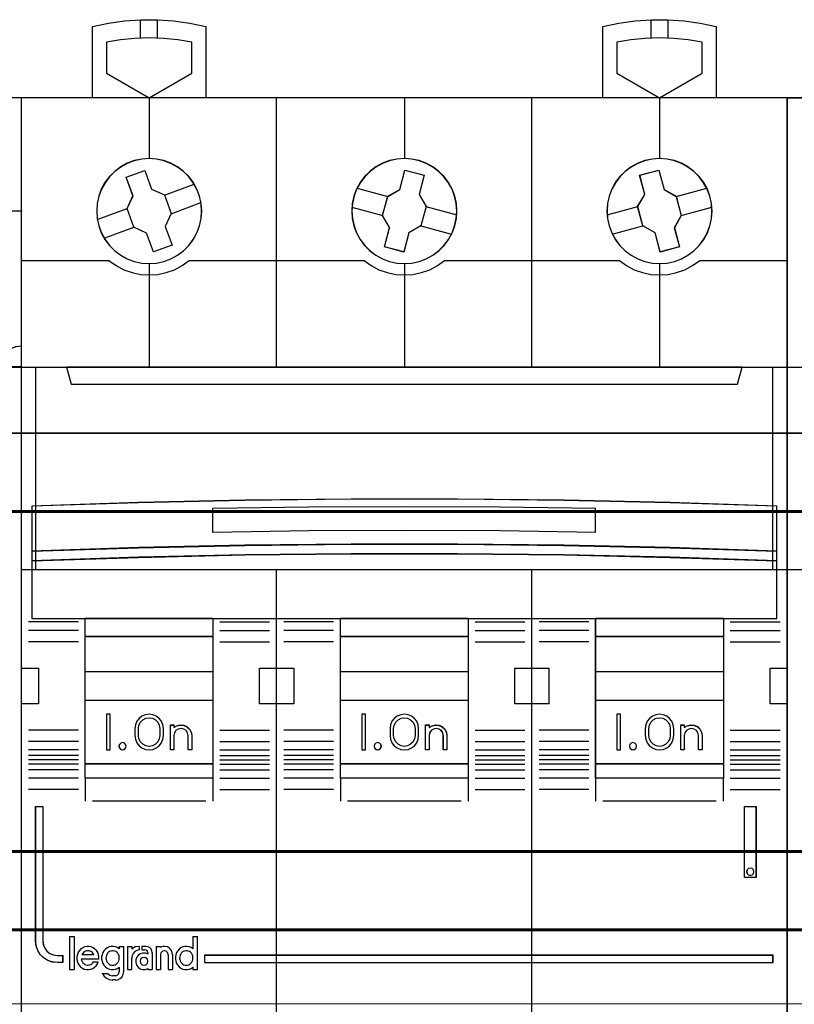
# Model space of a CAD drawing. Header units: millimetres. Extents: x -1290 to 1795, y -4192 to -1311.
# Tile 438 of 656: x 1420 to 1431, y -3629 to -3616. Entities that reach past the tile are written whole.
import ezdxf

# ---------------------------------------------------------------- set-up
doc = ezdxf.new("R2010")
doc.units = ezdxf.units.MM
doc.layers.add('30', color=7, linetype='Continuous')
doc.layers.add('45', color=7, linetype='Continuous')
doc.layers.add('Aparatura', color=7, linetype='Continuous', lineweight=13)

# ---------------------------------------------------------------- blocks, each defined once
blk = doc.blocks.new('*U187')
at = {"layer": '30', "color": 7}
for points in [[(117.203183, -107.160425), (764.797637, -107.160425), (117.203183, -107.160425)], [(764.797637, -107.160425), (117.203183, -107.160425), (117.203183, -109.696477), (117.203183, -111.193163), (117.203183, -112.731424), (764.797637, -112.731424), (764.797637, -111.193163), (764.797637, -109.696477), (764.797637, -107.160425)], [(117.203183, -112.643451), (764.797637, -112.643451), (117.203183, -112.643451)], [(764.797637, -112.643451), (117.203183, -112.643451), (117.203183, -114.16314), (117.203183, -135.233417), (117.203183, -136.712033), (764.797637, -136.712033), (764.797637, -135.233417), (764.797637, -114.16314), (764.797637, -112.643451)], [(117.203183, -136.624061), (764.797637, -136.624061), (117.203183, -136.624061)], [(764.797637, -136.624061), (117.203183, -136.624061), (117.203183, -138.120672), (117.203183, -139.700428), (117.203183, -142.236353), (764.797637, -142.236353), (764.797637, -139.700428), (764.797637, -138.120672), (764.797637, -136.624061)], [(764.754661, -136.667149), (117.246158, -136.667149), (117.246158, -138.14078), (117.246158, -139.696279), (117.246158, -142.193264), (764.754661, -142.193264), (764.754661, -139.696279), (764.754661, -138.14078), (764.754661, -136.667149)], [(117.203183, -142.14838), (764.797637, -142.14838), (117.203183, -142.14838)]]:
    blk.add_lwpolyline(points, close=True, dxfattribs=at)
at = {"layer": '30', "color": 59}
blk.add_lwpolyline([(764.754661, -107.203514), (117.246158, -107.203514), (117.246158, -109.700336), (117.246158, -111.17387), (117.246158, -112.688335), (764.754661, -112.688335), (764.754661, -111.17387), (764.754661, -109.700336), (764.754661, -107.203514)], close=True, dxfattribs=at)
blk = doc.blocks.new('*U253')
at = {"layer": '45', "color": 7}
for points in [[(140.669604, -83.67713), (140.669604, -78.667727), (140.669604, -78.667727), (141.798598, -78.421939), (142.939291, -78.25808), (144.091683, -78.17615), (145.249925, -78.17615), (146.396467, -78.25808), (147.54301, -78.421939), (148.672003, -78.667727), (148.672003, -78.667727), (148.672003, -83.67713), (140.669604, -83.67713)], [(176.645482, -83.67713), (176.645482, -78.667727), (176.645482, -78.667727), (177.774476, -78.421939), (178.921018, -78.25808), (180.067561, -78.17615), (181.225803, -78.17615), (182.378195, -78.25808), (183.518888, -78.421939), (184.647881, -78.667727), (184.647881, -78.667727), (184.647881, -83.67713), (176.645482, -83.67713)], [(147.679985, -79.7715), (146.684947, -79.607546), (145.678203, -79.496291), (144.671459, -79.467014), (143.670567, -79.496291), (142.663823, -79.607546), (141.668785, -79.7715), (141.668785, -79.7715), (141.668785, -81.943897), (141.668785, -81.943897), (144.671459, -83.67713), (144.671459, -83.67713), (147.679985, -81.943897), (147.679985, -81.943897), (147.679985, -79.7715), (147.679985, -79.7715)], [(183.648701, -79.7715), (182.659811, -79.607546), (181.659218, -79.496291), (180.646922, -79.467014), (179.640477, -79.496291), (178.634033, -79.607546), (177.639291, -79.7715), (177.639291, -79.7715), (177.639291, -81.943897), (177.639291, -81.943897), (180.646922, -83.67713), (180.646922, -83.67713), (183.648701, -81.943897), (183.648701, -81.943897), (183.648701, -79.7715), (183.648701, -79.7715)], [(153.65999, -83.666358), (171.657495, -83.666358), (171.657495, -83.666358), (189.649157, -83.666358), (189.649157, -83.666358), (189.649157, -166.644258), (189.649157, -166.644258), (171.657495, -166.644258), (171.657495, -166.644258), (153.65999, -166.644258), (153.65999, -166.644258), (135.668329, -166.644258), (135.668329, -166.644258), (135.668329, -83.666358), (135.668329, -83.666358), (153.65999, -83.666358), (153.65999, -83.666358)], [(153.661782, -83.671744), (171.655704, -83.671744), (189.643785, -83.671744), (189.643785, -166.640667), (171.655704, -166.640667), (153.661782, -166.640667), (135.673701, -166.640667), (135.673701, -83.671744), (153.661782, -83.671744)], [(148.374756, -91.672993), (148.339654, -91.140694), (148.228496, -90.625943), (148.035434, -90.13459), (147.789717, -89.666635), (147.473796, -89.245475), (147.099371, -88.871111), (146.672293, -88.56109), (146.210112, -88.303715), (145.712829, -88.116533), (145.197995, -88.005394), (144.67146, -87.964447), (144.150775, -88.005394), (143.62424, -88.116533), (143.132808, -88.303715), (142.670627, -88.56109), (142.249399, -88.871111), (141.874974, -89.245475), (141.559053, -89.666635), (141.301636, -90.13459), (141.120274, -90.625943), (141.009117, -91.140694), (140.974014, -91.672993), (141.009117, -92.199443), (141.120274, -92.714193), (141.301636, -93.211396), (141.559053, -93.673502), (141.874974, -94.100511), (142.249399, -94.474875), (142.670627, -94.790745), (143.132808, -95.042271), (143.62424, -95.229453), (144.150775, -95.340592), (144.67146, -95.375689), (145.197995, -95.340592), (145.712829, -95.229453), (146.210112, -95.042271), (146.672293, -94.790745), (147.099371, -94.474875), (147.473796, -94.100511), (147.789717, -93.673502), (148.035434, -93.211396), (148.228496, -92.714193), (148.339654, -92.199443), (148.374756, -91.672993)], [(148.369384, -91.673887), (148.334324, -91.142233), (148.223301, -90.628105), (148.030472, -90.137348), (147.785053, -89.669959), (147.469514, -89.249309), (147.095542, -88.875399), (146.668981, -88.565754), (146.207359, -88.30869), (145.710678, -88.121735), (145.196466, -88.01073), (144.670568, -87.969833), (144.150514, -88.01073), (143.624616, -88.121735), (143.133777, -88.30869), (142.672156, -88.565754), (142.251437, -88.875399), (141.877466, -89.249309), (141.561927, -89.669959), (141.304821, -90.137348), (141.123678, -90.628105), (141.012655, -91.142233), (140.977596, -91.673887), (141.012655, -92.199699), (141.123678, -92.713826), (141.304821, -93.210427), (141.561927, -93.671973), (141.877466, -94.098465), (142.251437, -94.472376), (142.672156, -94.787863), (143.133777, -95.039084), (143.624616, -95.22604), (144.150514, -95.337044), (144.670568, -95.372098), (145.196466, -95.337044), (145.710678, -95.22604), (146.207359, -95.039084), (146.668981, -94.787863), (147.095542, -94.472376), (147.469514, -94.098465), (147.785053, -93.671973), (148.030472, -93.210427), (148.223301, -92.713826), (148.334324, -92.199699), (148.369384, -91.673887)], [(166.3618, -91.672993), (166.3267, -91.140694), (166.2097, -90.625943), (166.028349, -90.13459), (165.776799, -89.666635), (165.455048, -89.245475), (165.080647, -88.871111), (164.659447, -88.56109), (164.191446, -88.303715), (163.700045, -88.116533), (163.185244, -88.005394), (162.664593, -87.964447), (162.132242, -88.005394), (161.617441, -88.116533), (161.12604, -88.303715), (160.658039, -88.56109), (160.236838, -88.871111), (159.862438, -89.245475), (159.540687, -89.666635), (159.289137, -90.13459), (159.107786, -90.625943), (158.990786, -91.140694), (158.955686, -91.672993), (158.990786, -92.199443), (159.107786, -92.714193), (159.289137, -93.211396), (159.540687, -93.673502), (159.862438, -94.100511), (160.236838, -94.474875), (160.658039, -94.790745), (161.12604, -95.042271), (161.617441, -95.229453), (162.132242, -95.340592), (162.664593, -95.375689), (163.185244, -95.340592), (163.700045, -95.229453), (164.191446, -95.042271), (164.659447, -94.790745), (165.080647, -94.474875), (165.455048, -94.100511), (165.776799, -93.673502), (166.028349, -93.211396), (166.2097, -92.714193), (166.3267, -92.199443), (166.3618, -91.672993)], [(166.358219, -91.673887), (166.323152, -91.142233), (166.206265, -90.628105), (166.02509, -90.137348), (165.773783, -89.669959), (165.452344, -89.249309), (165.078305, -88.875399), (164.657512, -88.565754), (164.189963, -88.30869), (163.699038, -88.121735), (163.184735, -88.01073), (162.664587, -87.969833), (162.132751, -88.01073), (161.618448, -88.121735), (161.127522, -88.30869), (160.659974, -88.565754), (160.239181, -88.875399), (159.865142, -89.249309), (159.543703, -89.669959), (159.292395, -90.137348), (159.111221, -90.628105), (158.994333, -91.142233), (158.959267, -91.673887), (158.994333, -92.199699), (159.111221, -92.713826), (159.292395, -93.210427), (159.543703, -93.671973), (159.865142, -94.098465), (160.239181, -94.472376), (160.659974, -94.787863), (161.127522, -95.039084), (161.618448, -95.22604), (162.132751, -95.337044), (162.664587, -95.372098), (163.184735, -95.337044), (163.699038, -95.22604), (164.189963, -95.039084), (164.657512, -94.787863), (165.078305, -94.472376), (165.452344, -94.098465), (165.773783, -93.671973), (166.02509, -93.210427), (166.206265, -92.713826), (166.323152, -92.199699), (166.358219, -91.673887)], [(184.345262, -91.672993), (184.310151, -91.140694), (184.198967, -90.625943), (184.017561, -90.13459), (183.760082, -89.666635), (183.444084, -89.245475), (183.069569, -88.871111), (182.648239, -88.56109), (182.185946, -88.303715), (181.694395, -88.116533), (181.179436, -88.005394), (180.646922, -87.964447), (180.120259, -88.005394), (179.605301, -88.116533), (179.107897, -88.303715), (178.645605, -88.56109), (178.218423, -88.871111), (177.843908, -89.245475), (177.52791, -89.666635), (177.282134, -90.13459), (177.089025, -90.625943), (176.983692, -91.140694), (176.94273, -91.672993), (176.983692, -92.199443), (177.089025, -92.714193), (177.282134, -93.211396), (177.52791, -93.673502), (177.843908, -94.100511), (178.218423, -94.474875), (178.645605, -94.790745), (179.107897, -95.042271), (179.605301, -95.229453), (180.120259, -95.340592), (180.646922, -95.375689), (181.179436, -95.340592), (181.694395, -95.229453), (182.185946, -95.042271), (182.648239, -94.790745), (183.069569, -94.474875), (183.444084, -94.100511), (183.760082, -93.673502), (184.017561, -93.211396), (184.198967, -92.714193), (184.310151, -92.199443), (184.345262, -91.672993)], [(184.33989, -91.673887), (184.30483, -91.142233), (184.193807, -90.628105), (184.012665, -90.137348), (183.755559, -89.669959), (183.44002, -89.249309), (183.066048, -88.875399), (182.64533, -88.565754), (182.183708, -88.30869), (181.69287, -88.121735), (181.178659, -88.01073), (180.646918, -87.969833), (180.12102, -88.01073), (179.606808, -88.121735), (179.110127, -88.30869), (178.648505, -88.565754), (178.221943, -88.875399), (177.847972, -89.249309), (177.532433, -89.669959), (177.287014, -90.137348), (177.094184, -90.628105), (176.989005, -91.142233), (176.948102, -91.673887), (176.989005, -92.199699), (177.094184, -92.713826), (177.287014, -93.210427), (177.532433, -93.671973), (177.847972, -94.098465), (178.221943, -94.472376), (178.648505, -94.787863), (179.110127, -95.039084), (179.606808, -95.22604), (180.12102, -95.337044), (180.646918, -95.372098), (181.178659, -95.337044), (181.69287, -95.22604), (182.183708, -95.039084), (182.64533, -94.787863), (183.066048, -94.472376), (183.44002, -94.098465), (183.755559, -93.671973), (184.012665, -93.210427), (184.193807, -92.713826), (184.30483, -92.199699), (184.33989, -91.673887)], [(143.052955, -89.27501), (144.365992, -88.801085), (144.365992, -88.801085), (144.846657, -90.117544), (144.846657, -90.117544), (145.755232, -90.53296), (145.755232, -90.53296), (146.230035, -91.849419), (146.230035, -91.849419), (145.807988, -92.750463), (145.807988, -92.750463), (146.288653, -94.066922), (146.288653, -94.066922), (144.969754, -94.540847), (144.969754, -94.540847), (144.494951, -93.230239), (144.494951, -93.230239), (143.592238, -92.808972), (143.592238, -92.808972), (143.117434, -91.492513), (143.117434, -91.492513), (143.53362, -90.59732), (143.53362, -90.59732), (143.052955, -89.27501), (143.052955, -89.27501)], [(161.485938, -90.632282), (162.342086, -90.140735), (162.342086, -90.140735), (162.705655, -88.783131), (162.705655, -88.783131), (164.066109, -89.145939), (164.066109, -89.145939), (163.702539, -90.503543), (163.702539, -90.503543), (164.195118, -91.357898), (164.195118, -91.357898), (163.831548, -92.70965), (163.831548, -92.70965), (162.9754, -93.2129), (162.9754, -93.2129), (162.611831, -94.558801), (162.611831, -94.558801), (161.251377, -94.195993), (161.251377, -94.195993), (161.614946, -92.84424), (161.614946, -92.84424), (161.122368, -91.984034), (161.122368, -91.984034), (161.485938, -90.632282), (161.485938, -90.632282)], [(179.244754, -89.145939), (180.599127, -88.783131), (180.599127, -88.783131), (180.962639, -90.140735), (180.962639, -90.140735), (181.81865, -90.632282), (181.81865, -90.632282), (182.182161, -91.984034), (182.182161, -91.984034), (181.689662, -92.850092), (181.689662, -92.850092), (182.04731, -94.195993), (182.04731, -94.195993), (180.6988, -94.558801), (180.6988, -94.558801), (180.335289, -93.207048), (180.335289, -93.207048), (179.467551, -92.70965), (179.467551, -92.70965), (179.10404, -91.357898), (179.10404, -91.357898), (179.608266, -90.503543), (179.608266, -90.503543), (179.244754, -89.145939), (179.244754, -89.145939)], [(135.668329, -102.666642), (189.649157, -102.666642), (189.649157, -116.963085), (135.668329, -116.963085), (135.668329, -102.666642)], [(135.673701, -102.670233), (189.643785, -102.670233), (189.643785, -116.959494), (135.673701, -116.959494), (135.673701, -102.670233)], [(138.852098, -102.666642), (139.16765, -103.874918), (139.16765, -103.874918), (186.149836, -103.874918), (186.149836, -103.874918), (186.465388, -102.666642), (138.852098, -102.666642)], [(138.85747, -102.670233), (139.172951, -103.869532), (186.144535, -103.869532), (186.460016, -102.670233), (138.85747, -102.670233)], [(188.907829, -112.474877), (181.405007, -112.228818), (173.908028, -112.064779), (166.405206, -111.982759), (158.91407, -111.982759), (151.411248, -112.064779), (143.920113, -112.228818), (136.411447, -112.474877), (136.411447, -115.656064), (143.920113, -115.410005), (151.411248, -115.245966), (158.91407, -115.158088), (166.405206, -115.158088), (173.908028, -115.245966), (181.405007, -115.410005), (188.907829, -115.656064), (188.907829, -112.474877)], [(188.907829, -115.64907), (181.405007, -115.401471), (173.908028, -115.236405), (166.405206, -115.147977), (158.91407, -115.147977), (151.411248, -115.236405), (143.920113, -115.401471), (136.411447, -115.64907), (136.411447, -116.332914), (143.920113, -116.09121), (151.411248, -115.920249), (158.91407, -115.837717), (166.405206, -115.837717), (173.908028, -115.920249), (181.405007, -116.09121), (188.907829, -116.332914), (188.907829, -115.64907)], [(188.902457, -115.648864), (181.400915, -115.403141), (173.905215, -115.239326), (166.403672, -115.151568), (158.913814, -115.151568), (151.412271, -115.239326), (143.922413, -115.403141), (136.415028, -115.648864), (136.415028, -116.327528), (143.922413, -116.087656), (151.412271, -115.91799), (158.913814, -115.836082), (166.403672, -115.836082), (173.905215, -115.91799), (181.400915, -116.087656), (188.902457, -116.327528), (188.902457, -115.648864)], [(188.902457, -115.648864), (181.400915, -115.403141), (173.905215, -115.239326), (166.403672, -115.151568), (158.913814, -115.151568), (151.412271, -115.239326), (143.922413, -115.403141), (136.415028, -115.648864), (136.415028, -116.327528), (143.922413, -116.087656), (151.412271, -115.91799), (158.913814, -115.836082), (166.403672, -115.836082), (173.905215, -115.91799), (181.400915, -116.087656), (188.902457, -116.327528), (188.902457, -115.648864)], [(188.907829, -116.322087), (181.405007, -116.082006), (173.908028, -115.912192), (166.405206, -115.830214), (158.91407, -115.830214), (151.411248, -115.912192), (143.920113, -116.082006), (136.411447, -116.322087), (136.411447, -120.397607), (188.907829, -120.397607), (188.907829, -116.322087)], [(140.166433, -120.386835), (149.169803, -120.386835), (149.169803, -131.665279), (140.166433, -131.665279), (140.166433, -120.386835)], [(140.171805, -120.392221), (149.164431, -120.392221), (149.164431, -131.659893), (140.171805, -131.659893), (140.171805, -120.392221)], [(140.171805, -120.392221), (149.164431, -120.392221), (149.164431, -131.659893), (140.171805, -131.659893), (140.171805, -120.392221)], [(158.155267, -120.386835), (167.162219, -120.386835), (167.162219, -131.665279), (158.155267, -131.665279), (158.155267, -120.386835)], [(158.160639, -120.392221), (167.158637, -120.392221), (167.158637, -131.659893), (158.160639, -131.659893), (158.160639, -120.392221)], [(158.160639, -120.392221), (167.158637, -120.392221), (167.158637, -131.659893), (158.160639, -131.659893), (158.160639, -120.392221)], [(176.142311, -120.386835), (185.151053, -120.386835), (185.151053, -131.665279), (176.142311, -131.665279), (176.142311, -120.386835)], [(176.147683, -120.392221), (185.145681, -120.392221), (185.145681, -131.659893), (176.147683, -131.659893), (176.147683, -120.392221)], [(176.147683, -120.392221), (185.145681, -120.392221), (185.145681, -131.659893), (176.147683, -131.659893), (176.147683, -120.392221)], [(140.166433, -121.654358), (149.169803, -121.654358), (149.169803, -124.166065), (140.166433, -124.166065), (140.166433, -121.654358)], [(140.171805, -121.659744), (149.164431, -121.659744), (149.164431, -124.160679), (140.171805, -124.160679), (140.171805, -121.659744)], [(140.171805, -121.659744), (149.164431, -121.659744), (149.164431, -124.160679), (140.171805, -124.160679), (140.171805, -121.659744)], [(158.155267, -121.654358), (167.162219, -121.654358), (167.162219, -124.166065), (158.155267, -124.166065), (158.155267, -121.654358)], [(158.160639, -121.659744), (167.158637, -121.659744), (167.158637, -124.160679), (158.160639, -124.160679), (158.160639, -121.659744)], [(158.160639, -121.659744), (167.158637, -121.659744), (167.158637, -124.160679), (158.160639, -124.160679), (158.160639, -121.659744)], [(176.142311, -121.654358), (185.151053, -121.654358), (185.151053, -124.166065), (176.142311, -124.166065), (176.142311, -121.654358)], [(176.147683, -121.659744), (185.145681, -121.659744), (185.145681, -124.160679), (176.147683, -124.160679), (176.147683, -121.659744)], [(176.147683, -121.659744), (185.145681, -121.659744), (185.145681, -124.160679), (176.147683, -124.160679), (176.147683, -121.659744)], [(140.166433, -126.157118), (149.169803, -126.157118), (149.169803, -130.659878), (140.166433, -130.659878), (140.166433, -126.157118)], [(158.155267, -126.157118), (167.162219, -126.157118), (167.162219, -130.659878), (158.155267, -130.659878), (158.155267, -126.157118)], [(158.160639, -126.162504), (167.158637, -126.162504), (167.158637, -130.654492), (158.160639, -130.654492), (158.160639, -126.162504)], [(176.142311, -126.157118), (185.151053, -126.157118), (185.151053, -130.659878), (176.142311, -130.659878), (176.142311, -126.157118)], [(176.147683, -126.162504), (185.145681, -126.162504), (185.145681, -130.654492), (176.147683, -130.654492), (176.147683, -126.162504)], [(141.921266, -127.155338), (141.674157, -127.155338), (141.674157, -129.656273), (141.921266, -129.656273), (141.921266, -127.155338)], [(159.913682, -127.155338), (159.661201, -127.155338), (159.661201, -129.656273), (159.913682, -129.656273), (159.913682, -127.155338)], [(177.902516, -127.155338), (177.642872, -127.155338), (177.642872, -129.656273), (177.902516, -129.656273), (177.902516, -127.155338)], [(136.678253, -133.656332), (137.181116, -133.656332), (137.181116, -143.148148), (137.216199, -143.410998), (137.309755, -143.650484), (137.46763, -143.860764), (137.678131, -144.018475), (137.917867, -144.117774), (138.180993, -144.15282), (138.572757, -144.15282), (138.572757, -144.649315), (138.180993, -144.649315), (137.841853, -144.614269), (137.526102, -144.503287), (137.239588, -144.328054), (136.999851, -144.088568), (136.824434, -143.802353), (136.713337, -143.486933), (136.678253, -143.148148), (136.678253, -133.656332)], [(186.640871, -133.650946), (187.446662, -133.650946), (187.446662, -133.650946), (187.446662, -138.661793), (187.446662, -138.661793), (186.640871, -138.661793), (186.640871, -138.661793), (186.640871, -133.650946), (186.640871, -133.650946)], [(186.646243, -133.656332), (187.44129, -133.656332), (187.44129, -138.656407), (186.646243, -138.656407), (186.646243, -133.656332)], [(142.100601, -144.846805), (142.189289, -144.8409), (142.277977, -144.811375), (142.354839, -144.77004), (142.425789, -144.705086), (142.484915, -144.634226), (142.526302, -144.545651), (142.555865, -144.451172), (142.56769, -144.362597), (142.56769, -144.262213), (142.549952, -144.167734), (142.502652, -144.085064), (142.455352, -144.002395), (142.390314, -143.931535), (142.313452, -143.884295), (142.230677, -143.848865), (142.141989, -143.825246), (142.053301, -143.825246), (141.970526, -143.848865), (141.881838, -143.884295), (141.804976, -143.931535), (141.739938, -144.002395), (141.692638, -144.085064), (141.657163, -144.167734), (141.633513, -144.262213), (141.6276, -144.362597), (141.639425, -144.451172), (141.668988, -144.545651), (141.710375, -144.634226), (141.775413, -144.705086), (141.846363, -144.77004), (141.929138, -144.811375), (142.011914, -144.8409), (142.100601, -144.846805)], [(144.583958, -144.566439), (144.548145, -144.429239), (144.446675, -144.32783), (144.309392, -144.292039), (144.172109, -144.32783), (144.06467, -144.429239), (144.028857, -144.566439), (144.06467, -144.709605), (144.172109, -144.811013), (144.309392, -144.846805), (144.446675, -144.811013), (144.548145, -144.709605), (144.583958, -144.566439)], [(147.294366, -144.846805), (147.382884, -144.8409), (147.471403, -144.811375), (147.548119, -144.77004), (147.618934, -144.705086), (147.677947, -144.634226), (147.719256, -144.545651), (147.748762, -144.451172), (147.760564, -144.362597), (147.760564, -144.262213), (147.742861, -144.167734), (147.695651, -144.085064), (147.648441, -144.002395), (147.583527, -143.931535), (147.512712, -143.884295), (147.430094, -143.848865), (147.341576, -143.825246), (147.247156, -143.825246), (147.164538, -143.848865), (147.076019, -143.884295), (147.005204, -143.931535), (146.934389, -144.002395), (146.887179, -144.085064), (146.851772, -144.167734), (146.828167, -144.262213), (146.822266, -144.362597), (146.834068, -144.451172), (146.863574, -144.545651), (146.916686, -144.634226), (146.969797, -144.705086), (147.040612, -144.77004), (147.123229, -144.811375), (147.205847, -144.8409), (147.294366, -144.846805)], [(148.566355, -144.152001), (148.566355, -144.649315), (188.639232, -144.649315), (188.639232, -144.152001), (148.566355, -144.152001)]]:
    blk.add_lwpolyline(points, close=True, dxfattribs=at)
for points in [[(144.06467, -79.495739), (144.06467, -78.17615)], [(145.260822, -79.495739), (145.260822, -78.17615)], [(180.04592, -79.495739), (180.04592, -78.17615)], [(181.243863, -79.495739), (181.243863, -78.17615)], [(144.666327, -83.666358), (144.666327, -87.977015)], [(153.657163, -102.677414), (153.657163, -83.666358)], [(162.658743, -83.666358), (162.658743, -87.977015)], [(171.649579, -102.677414), (171.649579, -83.666358)], [(180.640415, -83.666358), (180.640415, -87.977015)], [(145.746087, -90.540787), (147.848306, -89.770579)], [(159.322769, -90.050655), (161.496613, -90.639532)], [(181.809707, -90.639532), (183.976389, -90.050655)], [(141.015199, -92.262537), (143.128162, -91.486942)], [(146.218818, -91.85499), (148.322827, -91.0776)], [(158.961058, -91.398969), (161.133112, -91.989642)], [(164.184374, -91.35229), (166.356428, -91.941167)], [(176.955264, -91.941167), (179.116575, -91.35229)], [(182.171417, -91.989642), (184.3381, -91.398969)], [(141.493302, -93.571353), (143.602683, -92.801144)], [(163.822663, -92.7024), (165.994717, -93.291277)], [(177.316975, -93.291277), (179.478285, -92.7024)], [(144.666327, -95.364917), (144.666327, -102.677414)], [(162.658743, -95.364917), (162.658743, -102.677414)], [(180.640415, -95.364917), (180.640415, -102.677414)], [(176.153055, -112.652428), (169.408939, -112.545604), (162.664823, -112.514186), (155.909019, -112.545604), (149.159059, -112.652428)], [(176.142311, -114.323907), (176.142311, -112.641656)], [(153.657163, -166.644258), (153.657163, -116.952313)], [(171.649579, -166.644258), (171.649579, -116.952313)], [(135.668329, -123.902147), (136.884178, -123.902147)], [(136.871643, -123.902147), (136.871643, -126.413854)], [(152.459221, -126.413854), (152.459221, -123.902147)], [(152.459221, -123.902147), (153.667907, -123.902147)], [(153.657163, -123.902147), (154.871221, -123.902147)], [(154.860478, -123.902147), (154.860478, -126.413854)], [(170.453427, -126.413854), (170.453427, -123.902147)], [(170.453427, -123.902147), (171.662113, -123.902147)], [(171.649579, -123.902147), (172.858265, -123.902147)], [(172.847521, -123.902147), (172.847521, -126.413854)], [(188.435099, -126.413854), (188.435099, -123.902147)], [(188.435099, -123.902147), (189.649157, -123.902147)], [(135.668329, -126.403082), (136.884178, -126.403082)], [(152.459221, -126.403082), (153.667907, -126.403082)], [(153.657163, -126.403082), (154.871221, -126.403082)], [(170.453427, -126.403082), (171.662113, -126.403082)], [(171.649579, -126.403082), (172.858265, -126.403082)], [(188.435099, -126.403082), (189.649157, -126.403082)], [(157.670002, -130.065615), (154.158544, -130.065615)], [(140.166433, -131.652712), (140.166433, -133.277512)], [(149.159059, -131.652712), (149.159059, -133.277512)], [(158.155267, -131.652712), (158.155267, -133.277512)], [(167.151475, -131.652712), (167.151475, -133.277512)], [(176.142311, -131.652712), (176.142311, -133.277512)], [(185.140309, -131.652712), (185.140309, -133.277512)], [(139.068767, -142.82164), (139.068767, -145.157402)], [(139.068767, -142.82164), (139.389292, -142.82164)], [(139.378548, -142.82164), (139.378548, -145.157402)], [(147.749821, -142.82164), (147.749821, -143.690594)], [(147.749821, -142.82164), (148.070346, -142.82164)], [(148.059602, -142.82164), (148.059602, -145.157402)], [(141.129801, -144.410442), (141.129801, -144.257522), (141.100397, -144.098719), (141.047472, -143.95168), (140.959262, -143.816404), (140.85341, -143.704654), (140.724036, -143.61643), (140.582901, -143.551733), (140.441765, -143.522325), (140.288868, -143.516444), (140.135971, -143.545852), (139.994836, -143.610549), (139.865462, -143.692891), (139.75961, -143.810522), (139.677281, -143.934035), (139.612594, -144.086956), (139.57731, -144.239877), (139.57731, -144.398679), (139.606713, -144.5516), (139.653758, -144.704521), (139.741968, -144.839797), (139.841939, -144.957428), (139.965433, -145.051534), (140.100688, -145.116231), (140.253584, -145.15152), (140.406481, -145.157402), (140.553497, -145.127994), (140.694633, -145.069178), (140.824007, -144.992718), (140.94162, -144.880968), (141.023949, -144.751574), (141.088636, -144.610416)], [(142.56769, -143.681128), (142.437931, -143.592904), (142.296377, -143.545852), (142.148925, -143.516444), (142.001472, -143.522325), (141.859918, -143.557615), (141.712465, -143.622312), (141.594503, -143.710536), (141.488337, -143.822285), (141.411662, -143.957562), (141.352681, -144.104601), (141.32319, -144.257522), (141.32319, -144.416324), (141.352681, -144.569245), (141.411662, -144.716284), (141.488337, -144.85156), (141.594503, -144.96331), (141.712465, -145.051534), (141.859918, -145.116231), (142.001472, -145.15152), (142.148925, -145.157402), (142.296377, -145.127994), (142.437931, -145.069178), (142.56769, -144.992718)], [(142.556946, -143.516444), (142.556946, -143.690594)], [(142.556946, -143.516444), (142.877472, -143.516444)], [(142.866728, -143.516444), (142.866728, -145.308212)], [(143.140697, -143.516444), (143.140697, -145.157402)], [(143.140697, -143.516444), (143.461222, -143.516444)], [(143.975138, -143.516444), (143.694922, -143.560011), (143.450478, -143.703161)], [(143.450478, -143.516444), (143.450478, -143.703161)], [(143.964394, -143.516444), (143.964394, -143.760613)], [(144.157784, -143.516444), (144.157784, -143.760613)], [(144.431753, -143.516444), (144.157784, -143.516444)], [(144.893739, -143.994009), (144.857836, -143.814922), (144.756109, -143.653744), (144.606511, -143.552261), (144.421009, -143.516444)], [(145.156964, -143.516444), (145.156964, -145.157402)], [(145.156964, -143.516444), (145.47749, -143.516444)], [(146.329838, -144.105322), (146.306192, -143.93877), (146.229341, -143.784115), (146.117021, -143.653254), (145.969231, -143.558082), (145.803707, -143.516444), (145.632271, -143.522392), (145.466746, -143.581875)], [(145.466746, -143.516444), (145.466746, -143.591849)], [(147.760564, -143.681128), (147.636883, -143.592904), (147.489642, -143.545852), (147.348291, -143.516444), (147.195161, -143.522325), (147.053811, -143.557615), (146.90657, -143.622312), (146.788778, -143.710536), (146.682765, -143.822285), (146.6062, -143.957562), (146.547304, -144.104601), (146.517856, -144.257522), (146.517856, -144.416324), (146.547304, -144.569245), (146.6062, -144.716284), (146.682765, -144.85156), (146.788778, -144.96331), (146.90657, -145.051534), (147.053811, -145.116231), (147.195161, -145.15152), (147.348291, -145.157402), (147.489642, -145.127994), (147.636883, -145.069178), (147.760564, -144.992718)], [(139.887092, -144.403351), (141.129801, -144.403351)], [(139.887092, -144.403351), (139.910738, -144.499233), (139.952119, -144.58313), (139.999412, -144.667026), (140.06444, -144.732945), (140.135379, -144.786879), (140.212229, -144.822834), (140.300903, -144.846805), (140.383665, -144.846805), (140.478251, -144.828827), (140.555101, -144.792871), (140.637863, -144.74493), (140.696979, -144.679011), (140.750184, -144.6071)], [(140.773462, -144.105322), (140.726149, -144.02617), (140.672921, -143.959195), (140.601951, -143.898309), (140.519152, -143.861777), (140.442268, -143.837423), (140.35947, -143.825246), (140.270757, -143.837423), (140.187958, -143.861777), (140.10516, -143.898309), (140.046018, -143.959195), (139.986876, -144.02617), (139.933649, -144.105322)], [(139.933649, -144.094549), (140.773462, -144.094549)], [(143.140697, -145.157402), (143.461222, -145.157402), (143.461222, -144.327946)], [(143.975138, -143.74984), (143.814163, -143.797427), (143.65915, -143.88665), (143.545871, -144.017512), (143.474327, -144.172167), (143.450478, -144.338718)], [(144.583958, -144.047587), (144.412056, -143.988623), (144.228298, -143.988623), (144.050468, -144.047587), (143.896349, -144.153723), (143.783724, -144.301134), (143.724447, -144.472131), (143.724447, -144.65492), (143.783724, -144.837709), (143.896349, -144.98512), (144.050468, -145.091256), (144.228298, -145.15022), (144.412056, -145.15022), (144.583958, -145.08536)], [(144.157784, -143.74984), (144.349383, -143.74984)], [(144.583958, -143.994009), (144.553293, -143.865821), (144.467431, -143.780362), (144.338639, -143.74984)], [(144.571423, -143.983237), (144.571423, -144.058642)], [(144.881205, -143.983237), (144.881205, -145.157402)], [(146.020056, -144.105322), (145.984359, -143.965284), (145.883216, -143.861777), (145.740426, -143.825246), (145.603586, -143.861777), (145.502444, -143.965284), (145.466746, -144.105322)], [(145.466746, -144.094549), (145.466746, -145.157402)], [(146.009312, -144.094549), (146.009312, -145.157402)], [(146.319094, -144.094549), (146.319094, -145.157402)], [(140.73944, -144.602636), (141.090406, -144.602636)], [(142.556946, -144.981457), (142.556946, -145.308212)], [(144.571423, -145.074815), (144.571423, -145.157402)], [(147.749821, -144.981457), (147.749821, -145.157402)], [(139.068767, -145.144834), (139.389292, -145.144834)], [(141.364375, -145.432092), (141.494849, -145.623597), (141.672768, -145.767225), (141.880339, -145.862978), (142.105703, -145.898885)], [(141.364375, -145.432092), (141.756527, -145.432092)], [(141.743992, -145.432092), (141.912791, -145.545199), (142.105703, -145.582902)], [(142.094959, -145.57213), (142.299093, -145.57213)], [(142.288349, -145.898885), (142.466871, -145.869111), (142.633491, -145.779787), (142.764408, -145.654734), (142.847718, -145.487997), (142.877472, -145.29744)], [(142.288349, -145.582902), (142.428019, -145.540386), (142.531254, -145.437134), (142.56769, -145.29744)], [(144.571423, -145.144834), (144.893739, -145.144834)], [(145.156964, -145.144834), (145.47749, -145.144834)], [(146.009312, -145.144834), (146.329838, -145.144834)], [(147.749821, -145.144834), (148.070346, -145.144834)], [(142.299093, -145.888113), (142.094959, -145.888113)]]:
    blk.add_lwpolyline(points, dxfattribs=at)
at = {"layer": '45', "color": 251}
for points in [[(143.058327, -89.278008), (144.367731, -88.804675), (144.847066, -90.119488), (145.753126, -90.534384), (146.226616, -91.849196), (145.805736, -92.749112), (146.285072, -94.063924), (144.969822, -94.537256), (144.496333, -93.228288), (143.596118, -92.807548), (143.122628, -91.492736), (143.537662, -90.598664), (143.058327, -89.278008)], [(161.490039, -90.632998), (162.343193, -90.142216), (162.705491, -88.786722), (164.061188, -89.148966), (163.69889, -90.50446), (164.189746, -91.357487), (163.827447, -92.707138), (162.974293, -93.209606), (162.611995, -94.553415), (161.256298, -94.191171), (161.618596, -92.841519), (161.12774, -91.98265), (161.490039, -90.632998)], [(179.249717, -89.148966), (180.600151, -88.786722), (180.962605, -90.142216), (181.816126, -90.632998), (182.17858, -91.98265), (181.687513, -92.847362), (182.044121, -94.191171), (180.699533, -94.553415), (180.337079, -93.203763), (179.471866, -92.707138), (179.109412, -91.357487), (179.612171, -90.50446), (179.249717, -89.148966)], [(188.902457, -116.326506), (181.400915, -116.086897), (173.905215, -115.917417), (166.403672, -115.8356), (158.913814, -115.8356), (151.412271, -115.917417), (143.922413, -116.086897), (136.415028, -116.326506), (136.415028, -120.394016), (188.902457, -120.394016), (188.902457, -116.326506)], [(188.902457, -116.326506), (181.400915, -116.086897), (173.905215, -115.917417), (166.403672, -115.8356), (158.913814, -115.8356), (151.412271, -115.917417), (143.922413, -116.086897), (136.415028, -116.326506), (136.415028, -120.394016), (188.902457, -120.394016), (188.902457, -116.326506)], [(140.171805, -126.162504), (149.164431, -126.162504), (149.164431, -130.654492), (140.171805, -130.654492), (140.171805, -126.162504)]]:
    blk.add_lwpolyline(points, close=True, dxfattribs=at)
for points in [[(135.668329, -95.167427), (141.84964, -95.167427)], [(141.838897, -95.167427), (142.342246, -95.515559), (142.886565, -95.804685), (143.466002, -96.011204), (144.062998, -96.135115), (144.671699, -96.176419), (145.286254, -96.135115), (145.883249, -96.011204), (146.456833, -95.804685), (147.001153, -95.515559), (147.504502, -95.167427)], [(147.493758, -95.167427), (159.836684, -95.167427)], [(159.82594, -95.167427), (160.323437, -95.515559), (160.867756, -95.804685), (161.447193, -96.011204), (162.050042, -96.135115), (162.664596, -96.176419), (163.267444, -96.135115), (163.870293, -96.011204), (164.44973, -95.804685), (164.994049, -95.515559), (165.491546, -95.167427)], [(165.480802, -95.167427), (177.825518, -95.167427)], [(177.812984, -95.167427), (178.316492, -95.515559), (178.860984, -95.804685), (179.440604, -96.011204), (180.031933, -96.135115), (180.646682, -96.176419), (181.255576, -96.135115), (181.85276, -96.011204), (182.43238, -95.804685), (182.976872, -95.515559), (183.48038, -95.167427)], [(183.469636, -95.167427), (189.649157, -95.167427)], [(149.159059, -114.323907), (149.159059, -112.641656)], [(176.153055, -114.323907), (169.408939, -114.215696), (162.664823, -114.183869), (155.909019, -114.215696), (149.159059, -114.323907)], [(139.681168, -120.638185), (136.166129, -120.638185)], [(149.66044, -120.638185), (153.164735, -120.638185)], [(157.670002, -120.638185), (154.158544, -120.638185)], [(167.654647, -120.638185), (171.158942, -120.638185)], [(175.657046, -120.638185), (172.15275, -120.638185)], [(185.636318, -120.638185), (189.153148, -120.638185)], [(139.681168, -121.23963), (136.166129, -121.23963)], [(149.66044, -121.23963), (153.164735, -121.23963)], [(157.670002, -121.23963), (154.158544, -121.23963)], [(167.654647, -121.23963), (171.158942, -121.23963)], [(175.657046, -121.23963), (172.15275, -121.23963)], [(185.636318, -121.23963), (189.153148, -121.23963)], [(139.681168, -122.04036), (136.166129, -122.04036)], [(149.66044, -122.04036), (153.164735, -122.04036)], [(157.670002, -122.04036), (154.158544, -122.04036)], [(167.654647, -122.04036), (171.158942, -122.04036)], [(175.657046, -122.04036), (172.15275, -122.04036)], [(185.636318, -122.04036), (189.153148, -122.04036)], [(139.681168, -128.272051), (136.166129, -128.272051)], [(149.66044, -128.272051), (153.164735, -128.272051)], [(157.670002, -128.272051), (154.158544, -128.272051)], [(167.654647, -128.272051), (171.158942, -128.272051)], [(175.657046, -128.272051), (172.15275, -128.272051)], [(185.636318, -128.272051), (189.153148, -128.272051)], [(139.681168, -129.0656), (136.166129, -129.0656)], [(149.66044, -129.0656), (153.164735, -129.0656)], [(157.670002, -129.0656), (154.158544, -129.0656)], [(167.654647, -129.0656), (171.158942, -129.0656)], [(175.657046, -129.0656), (172.15275, -129.0656)], [(185.636318, -129.0656), (189.153148, -129.0656)], [(139.681168, -129.667045), (136.166129, -129.667045)], [(149.66044, -129.667045), (153.164735, -129.667045)], [(157.670002, -129.667045), (154.158544, -129.667045)], [(167.654647, -129.667045), (171.158942, -129.667045)], [(175.657046, -129.667045), (172.15275, -129.667045)], [(185.636318, -129.667045), (189.153148, -129.667045)], [(139.681168, -130.065615), (136.166129, -130.065615)], [(139.681168, -130.36903), (136.166129, -130.36903)], [(149.66044, -130.065615), (153.164735, -130.065615)], [(149.66044, -130.36903), (153.164735, -130.36903)], [(157.670002, -130.36903), (154.158544, -130.36903)], [(167.654647, -130.065615), (171.158942, -130.065615)], [(167.654647, -130.36903), (171.158942, -130.36903)], [(175.657046, -130.065615), (172.15275, -130.065615)], [(175.657046, -130.36903), (172.15275, -130.36903)], [(185.636318, -130.065615), (189.153148, -130.065615)], [(185.636318, -130.36903), (189.153148, -130.36903)], [(139.681168, -130.66706), (136.166129, -130.66706)], [(139.681168, -131.06922), (136.166129, -131.06922)], [(149.66044, -130.66706), (153.164735, -130.66706)], [(149.66044, -131.06922), (153.164735, -131.06922)], [(157.670002, -130.66706), (154.158544, -130.66706)], [(157.670002, -131.06922), (154.158544, -131.06922)], [(167.654647, -130.66706), (171.158942, -130.66706)], [(167.654647, -131.06922), (171.158942, -131.06922)], [(175.657046, -130.66706), (172.15275, -130.66706)], [(175.657046, -131.06922), (172.15275, -131.06922)], [(185.636318, -130.66706), (189.153148, -130.66706)], [(185.636318, -131.06922), (189.153148, -131.06922)], [(139.681168, -131.665279), (136.166129, -131.665279)], [(149.66044, -131.665279), (153.164735, -131.665279)], [(157.670002, -131.665279), (154.158544, -131.665279)], [(167.654647, -131.665279), (171.158942, -131.665279)], [(175.657046, -131.665279), (172.15275, -131.665279)], [(185.636318, -131.665279), (189.153148, -131.665279)], [(139.681168, -132.458828), (136.166129, -132.458828)], [(149.66044, -132.458828), (153.164735, -132.458828)], [(157.670002, -132.458828), (154.158544, -132.458828)], [(167.654647, -132.458828), (171.158942, -132.458828)], [(175.657046, -132.458828), (172.15275, -132.458828)], [(185.636318, -132.458828), (189.153148, -132.458828)], [(140.669604, -133.264944), (148.672003, -133.264944)], [(158.651276, -133.264944), (166.66621, -133.264944)], [(176.645482, -133.264944), (184.647881, -133.264944)]]:
    blk.add_lwpolyline(points, dxfattribs=at)
at = {"layer": '45', "color": 4}
for points in [[(136.672882, -102.666642), (136.672882, -116.963085)], [(188.63386, -116.963085), (188.63386, -102.666642)]]:
    blk.add_lwpolyline(points, dxfattribs=at)
blk.add_lwpolyline([(188.902457, -112.477265), (181.400915, -112.231807), (173.905215, -112.068169), (166.403672, -111.98635), (158.913814, -111.98635), (151.412271, -112.068169), (143.922413, -112.231807), (136.415028, -112.477265), (136.415028, -115.650678), (143.922413, -115.40522), (151.412271, -115.241582), (158.913814, -115.153919), (166.403672, -115.153919), (173.905215, -115.241582), (181.400915, -115.40522), (188.902457, -115.650678), (188.902457, -112.477265)], close=True, dxfattribs=at)
blk.add_lwpolyline([(188.902457, -112.477265), (181.400915, -112.231807), (173.905215, -112.068169), (166.403672, -111.98635), (158.913814, -111.98635), (151.412271, -112.068169), (143.922413, -112.231807), (136.415028, -112.477265), (136.415028, -115.650678), (143.922413, -115.40522), (151.412271, -115.241582), (158.913814, -115.153919), (166.403672, -115.153919), (173.905215, -115.241582), (181.400915, -115.40522), (188.902457, -115.650678), (188.902457, -112.477265)], close=True, dxfattribs=at)
at = {"layer": '45', "color": 255}
for points in [[(141.924848, -127.149952), (141.668785, -127.149952), (141.668785, -127.149952), (141.668785, -129.661659), (141.668785, -129.661659), (141.924848, -129.661659), (141.924848, -129.661659), (141.924848, -127.149952), (141.924848, -127.149952)], [(145.676252, -128.153461), (145.641004, -127.901116), (145.541137, -127.648772), (145.376649, -127.449244), (145.176913, -127.284927), (144.936055, -127.185163), (144.671699, -127.149952), (144.413218, -127.185163), (144.166486, -127.284927), (143.960875, -127.449244), (143.796387, -127.648772), (143.702394, -127.901116), (143.667147, -128.153461), (143.667147, -128.153461), (143.667147, -128.65815), (143.667147, -128.65815), (143.702394, -128.916363), (143.796387, -129.15697), (143.960875, -129.374104), (144.166486, -129.526684), (144.413218, -129.626448), (144.671699, -129.661659), (144.936055, -129.626448), (145.176913, -129.526684), (145.376649, -129.374104), (145.541137, -129.15697), (145.641004, -128.916363), (145.676252, -128.65815), (145.676252, -128.65815), (145.676252, -128.153461), (145.676252, -128.153461)], [(143.917837, -128.658095), (143.917837, -128.153029), (143.917837, -128.153029), (143.953162, -127.918114), (144.059138, -127.712564), (144.229876, -127.542251), (144.43594, -127.436539), (144.671441, -127.401302), (144.906943, -127.436539), (145.118894, -127.542251), (145.283745, -127.712564), (145.389721, -127.918114), (145.430933, -128.153029), (145.430933, -128.153029), (145.430933, -128.658095), (145.430933, -128.658095), (145.389721, -128.89301), (145.283745, -129.104433), (145.118894, -129.268873), (144.906943, -129.374585), (144.671441, -129.415695), (144.43594, -129.374585), (144.229876, -129.268873), (144.059138, -129.104433), (143.953162, -128.89301), (143.917837, -128.658095), (143.917837, -128.658095)], [(159.919054, -127.149952), (159.655829, -127.149952), (159.655829, -127.149952), (159.655829, -129.661659), (159.655829, -129.661659), (159.919054, -129.661659), (159.919054, -129.661659), (159.919054, -127.149952), (159.919054, -127.149952)], [(163.663296, -128.153461), (163.628048, -127.901116), (163.52818, -127.648772), (163.369567, -127.449244), (163.158082, -127.284927), (162.917224, -127.185163), (162.664618, -127.149952), (162.400262, -127.185163), (162.159404, -127.284927), (161.947919, -127.449244), (161.789306, -127.648772), (161.689438, -127.901116), (161.65419, -128.153461), (161.65419, -128.153461), (161.65419, -128.65815), (161.65419, -128.65815), (161.689438, -128.916363), (161.789306, -129.15697), (161.947919, -129.374104), (162.159404, -129.526684), (162.400262, -129.626448), (162.664618, -129.661659), (162.917224, -129.626448), (163.158082, -129.526684), (163.369567, -129.374104), (163.52818, -129.15697), (163.628048, -128.916363), (163.663296, -128.65815), (163.663296, -128.65815), (163.663296, -128.153461), (163.663296, -128.153461)], [(161.904881, -128.658095), (161.904881, -128.153029), (161.904881, -128.153029), (161.940218, -127.918114), (162.052119, -127.712564), (162.217027, -127.542251), (162.429051, -127.436539), (162.664632, -127.401302), (162.888435, -127.436539), (163.100459, -127.542251), (163.271256, -127.712564), (163.377268, -127.918114), (163.412605, -128.153029), (163.412605, -128.153029), (163.412605, -128.658095), (163.412605, -128.658095), (163.377268, -128.89301), (163.271256, -129.104433), (163.100459, -129.268873), (162.888435, -129.374585), (162.664632, -129.415695), (162.429051, -129.374585), (162.217027, -129.268873), (162.052119, -129.104433), (161.940218, -128.89301), (161.904881, -128.658095), (161.904881, -128.658095)], [(177.906098, -127.149952), (177.639291, -127.149952), (177.639291, -127.149952), (177.639291, -129.661659), (177.639291, -129.661659), (177.906098, -129.661659), (177.906098, -129.661659), (177.906098, -127.149952), (177.906098, -127.149952)], [(181.65213, -128.153461), (181.616882, -127.901116), (181.522889, -127.648772), (181.358401, -127.449244), (181.152791, -127.284927), (180.911933, -127.185163), (180.647577, -127.149952), (180.389096, -127.185163), (180.142364, -127.284927), (179.942628, -127.449244), (179.77814, -127.648772), (179.678272, -127.901116), (179.643025, -128.153461), (179.643025, -128.153461), (179.643025, -128.65815), (179.643025, -128.65815), (179.678272, -128.916363), (179.77814, -129.15697), (179.942628, -129.374104), (180.142364, -129.526684), (180.389096, -129.626448), (180.647577, -129.661659), (180.911933, -129.626448), (181.152791, -129.526684), (181.358401, -129.374104), (181.522889, -129.15697), (181.616882, -128.916363), (181.65213, -128.65815), (181.65213, -128.65815), (181.65213, -128.153461), (181.65213, -128.153461)], [(179.893715, -128.658095), (179.893715, -128.153029), (179.893715, -128.153029), (179.92901, -127.918114), (180.034896, -127.712564), (180.199608, -127.542251), (180.41138, -127.436539), (180.646682, -127.401302), (180.881984, -127.436539), (181.087873, -127.542251), (181.258467, -127.712564), (181.364353, -127.918114), (181.399649, -128.153029), (181.399649, -128.153029), (181.399649, -128.658095), (181.399649, -128.658095), (181.364353, -128.89301), (181.258467, -129.104433), (181.087873, -129.268873), (180.881984, -129.374585), (180.646682, -129.415695), (180.41138, -129.374585), (180.199608, -129.268873), (180.034896, -129.104433), (179.92901, -128.89301), (179.893715, -128.658095), (179.893715, -128.658095)], [(146.414165, -127.904002), (146.414165, -128.092113), (146.414165, -128.092113), (146.626117, -127.962787), (146.867506, -127.904002), (147.108895, -127.927516), (147.338508, -128.021571), (147.515134, -128.192046), (147.638773, -128.415428), (147.679985, -128.656444), (147.679985, -128.656444), (147.679985, -129.661659), (147.679985, -129.661659), (147.420934, -129.661659), (147.420934, -129.661659), (147.420934, -128.656444), (147.420934, -128.656444), (147.385609, -128.462455), (147.273745, -128.297859), (147.108895, -128.192046), (146.920493, -128.150897), (146.726205, -128.192046), (146.561354, -128.297859), (146.455378, -128.462455), (146.414165, -128.656444), (146.414165, -128.656444), (146.414165, -129.661659), (146.414165, -129.661659), (146.166889, -129.661659), (146.166889, -129.661659), (146.166889, -127.904002), (146.166889, -127.904002), (146.414165, -127.904002), (146.414165, -127.904002)], [(146.417782, -127.909388), (146.417782, -128.096346), (146.628228, -127.967813), (146.867903, -127.909388), (147.107578, -127.932758), (147.335561, -128.026237), (147.510933, -128.195667), (147.633693, -128.417679), (147.674613, -128.657219), (147.674613, -129.656273), (147.417401, -129.656273), (147.417401, -128.657219), (147.382327, -128.464419), (147.271258, -128.300831), (147.107578, -128.195667), (146.920514, -128.15477), (146.727605, -128.195667), (146.563925, -128.300831), (146.458702, -128.464419), (146.417782, -128.657219), (146.417782, -129.656273), (146.172261, -129.656273), (146.172261, -127.909388), (146.417782, -127.909388)], [(164.407612, -127.904002), (164.407612, -128.092113), (164.407612, -128.092113), (164.613676, -127.962787), (164.855065, -127.904002), (165.102341, -127.927516), (165.32018, -128.021571), (165.508581, -128.192046), (165.620444, -128.415428), (165.661657, -128.656444), (165.661657, -128.656444), (165.661657, -129.661659), (165.661657, -129.661659), (165.408493, -129.661659), (165.408493, -129.661659), (165.408493, -128.656444), (165.408493, -128.656444), (165.373168, -128.462455), (165.267192, -128.297859), (165.102341, -128.192046), (164.908053, -128.150897), (164.713764, -128.192046), (164.548913, -128.297859), (164.442937, -128.462455), (164.407612, -128.656444), (164.407612, -128.656444), (164.407612, -129.661659), (164.407612, -129.661659), (164.148561, -129.661659), (164.148561, -129.661659), (164.148561, -127.904002), (164.148561, -127.904002), (164.407612, -127.904002), (164.407612, -127.904002)], [(164.411145, -127.909388), (164.411145, -128.096346), (164.615745, -127.967813), (164.85542, -127.909388), (165.100941, -127.932758), (165.317233, -128.026237), (165.504296, -128.195667), (165.615365, -128.417679), (165.656285, -128.657219), (165.656285, -129.656273), (165.404919, -129.656273), (165.404919, -128.657219), (165.369844, -128.464419), (165.264621, -128.300831), (165.100941, -128.195667), (164.908032, -128.15477), (164.715123, -128.195667), (164.551442, -128.300831), (164.446219, -128.464419), (164.411145, -128.657219), (164.411145, -129.656273), (164.153933, -129.656273), (164.153933, -127.909388), (164.411145, -127.909388)], [(182.389834, -127.904002), (182.389834, -128.092113), (182.389834, -128.092113), (182.595724, -127.962787), (182.836908, -127.904002), (183.089858, -127.927516), (183.313395, -128.021571), (183.489872, -128.192046), (183.613405, -128.415428), (183.648701, -128.656444), (183.648701, -128.656444), (183.648701, -129.661659), (183.648701, -129.661659), (183.401633, -129.661659), (183.401633, -129.661659), (183.401633, -128.656444), (183.401633, -128.656444), (183.354573, -128.462455), (183.248687, -128.297859), (183.089858, -128.192046), (182.895734, -128.150897), (182.70161, -128.192046), (182.542781, -128.297859), (182.42513, -128.462455), (182.389834, -128.656444), (182.389834, -128.656444), (182.389834, -129.661659), (182.389834, -129.661659), (182.142767, -129.661659), (182.142767, -129.661659), (182.142767, -127.904002), (182.142767, -127.904002), (182.389834, -127.904002), (182.389834, -127.904002)], [(182.393737, -127.909388), (182.393737, -128.096346), (182.598403, -127.967813), (182.838153, -127.909388), (183.089599, -127.932758), (183.311807, -128.026237), (183.487235, -128.195667), (183.610034, -128.417679), (183.645119, -128.657219), (183.645119, -129.656273), (183.399521, -129.656273), (183.399521, -128.657219), (183.35274, -128.464419), (183.247484, -128.300831), (183.089599, -128.195667), (182.896629, -128.15477), (182.703659, -128.195667), (182.545774, -128.300831), (182.428823, -128.464419), (182.393737, -128.657219), (182.393737, -129.656273), (182.148139, -129.656273), (182.148139, -127.909388), (182.393737, -127.909388)], [(143.052955, -129.410893), (143.017058, -129.27954), (142.927315, -129.18401), (142.795692, -129.148186), (142.670051, -129.18401), (142.580308, -129.27954), (142.544411, -129.410893), (142.580308, -129.530305), (142.670051, -129.625835), (142.795692, -129.661659), (142.927315, -129.625835), (143.017058, -129.530305), (143.052955, -129.410893)], [(143.047583, -129.409891), (143.012444, -129.280834), (142.924597, -129.186974), (142.795755, -129.151777), (142.672769, -129.186974), (142.584922, -129.280834), (142.549783, -129.409891), (142.584922, -129.527216), (142.672769, -129.621075), (142.795755, -129.656273), (142.924597, -129.621075), (143.012444, -129.527216), (143.047583, -129.409891)], [(161.039999, -129.410893), (161.004144, -129.27954), (160.908532, -129.18401), (160.789017, -129.148186), (160.65755, -129.18401), (160.561938, -129.27954), (160.526083, -129.410893), (160.561938, -129.530305), (160.65755, -129.625835), (160.789017, -129.661659), (160.908532, -129.625835), (161.004144, -129.530305), (161.039999, -129.410893)], [(161.036417, -129.409891), (161.001187, -129.280834), (160.907241, -129.186974), (160.789808, -129.151777), (160.660631, -129.186974), (160.566685, -129.280834), (160.531455, -129.409891), (160.566685, -129.527216), (160.660631, -129.621075), (160.789808, -129.656273), (160.907241, -129.621075), (161.001187, -129.527216), (161.036417, -129.409891)], [(179.02167, -129.410893), (178.997795, -129.27954), (178.902294, -129.18401), (178.77098, -129.148186), (178.645635, -129.18401), (178.550133, -129.27954), (178.520289, -129.410893), (178.550133, -129.530305), (178.645635, -129.625835), (178.77098, -129.661659), (178.902294, -129.625835), (178.997795, -129.530305), (179.02167, -129.410893)], [(179.018089, -129.409891), (178.99464, -129.280834), (178.900844, -129.186974), (178.771875, -129.151777), (178.648768, -129.186974), (178.554972, -129.280834), (178.525661, -129.409891), (178.554972, -129.527216), (178.648768, -129.621075), (178.771875, -129.656273), (178.900844, -129.621075), (178.99464, -129.527216), (179.018089, -129.409891)], [(187.299829, -138.253064), (187.264099, -138.122024), (187.16882, -138.026722), (187.037811, -138.002896), (186.918713, -138.026722), (186.823434, -138.122024), (186.787704, -138.253064), (186.823434, -138.384104), (186.918713, -138.473449), (187.037811, -138.509188), (187.16882, -138.473449), (187.264099, -138.384104), (187.299829, -138.253064)], [(187.296248, -138.253106), (187.261018, -138.123925), (187.167071, -138.029975), (187.037895, -138.006487), (186.920462, -138.029975), (186.826515, -138.123925), (186.791285, -138.253106), (186.826515, -138.382287), (186.920462, -138.470366), (187.037895, -138.505597), (187.167071, -138.470366), (187.261018, -138.382287), (187.296248, -138.253106)]]:
    blk.add_lwpolyline(points, close=True, dxfattribs=at)
at = {"layer": '45', "color": 1}
for points in [[(136.672882, -133.650946), (137.178595, -133.650946), (137.178595, -133.650946), (137.178595, -143.152063), (137.178595, -143.152063), (137.213878, -143.415171), (137.307964, -143.654892), (137.466735, -143.865378), (137.678429, -144.023243), (137.919525, -144.122639), (138.184143, -144.15772), (138.184143, -144.15772), (138.578129, -144.15772), (138.578129, -144.15772), (138.578129, -144.654701), (138.578129, -144.654701), (138.184143, -144.654701), (138.184143, -144.654701), (137.84308, -144.61962), (137.525539, -144.50853), (137.237399, -144.333125), (136.996303, -144.093405), (136.819891, -143.806909), (136.708164, -143.49118), (136.672882, -143.152063), (136.672882, -143.152063), (136.672882, -133.650946), (136.672882, -133.650946)], [(148.562774, -144.146615), (148.562774, -144.654701), (148.562774, -144.654701), (188.644604, -144.654701), (188.644604, -144.654701), (188.644604, -144.146615), (188.644604, -144.146615), (148.562774, -144.146615), (148.562774, -144.146615)]]:
    blk.add_lwpolyline(points, close=True, dxfattribs=at)
blk = doc.blocks.new('*U254')
at = {"layer": '45', "color": 7}
for points in [[(135.668329, -83.678926), (126.674716, -83.678926), (126.674716, -83.678926), (117.675913, -83.678926), (117.675913, -83.678926), (117.675913, -166.635281), (117.675913, -166.635281), (126.674716, -166.635281), (126.674716, -166.635281), (135.668329, -166.635281), (135.668329, -166.635281), (135.668329, -83.678926), (135.668329, -83.678926)], [(135.664748, -83.682516), (126.674715, -83.682516), (117.679495, -83.682516), (117.679495, -166.63169), (126.674715, -166.63169), (135.664748, -166.63169), (135.664748, -83.682516)], [(135.668864, -91.668888), (126.66854, -91.668888), (126.68412, -91.637752), (126.68412, -101.113607), (126.66854, -101.17588), (127.058052, -101.217395), (127.416403, -101.373078), (127.728012, -101.606601), (127.972107, -101.917965), (128.117525, -102.286413), (128.174653, -102.675619), (128.169459, -102.66524), (134.167945, -102.66524), (134.173138, -102.675619), (134.219879, -102.286413), (134.375684, -101.917965), (134.609392, -101.606601), (134.921001, -101.373078), (135.289739, -101.217395), (135.668864, -101.17588), (135.684445, -101.113607), (135.684445, -91.637752), (135.668864, -91.668888)], [(135.663511, -91.672459), (126.673912, -91.672459), (126.689474, -91.641343), (126.689474, -101.111033), (126.673912, -101.173265), (127.06296, -101.214753), (127.420884, -101.370334), (127.732122, -101.603706), (127.975925, -101.914868), (128.12117, -102.283076), (128.17823, -102.672028), (128.173043, -102.661656), (134.16438, -102.661656), (134.169567, -102.672028), (134.216253, -102.283076), (134.371872, -101.914868), (134.605301, -101.603706), (134.916539, -101.370334), (135.284838, -101.214753), (135.663511, -101.173265), (135.679073, -101.111033), (135.679073, -91.641343), (135.663511, -91.672459)]]:
    blk.add_lwpolyline(points, close=True, dxfattribs=at)
blk.add_lwpolyline([(135.668329, -102.664846), (126.66854, -102.664846)], dxfattribs=at)
blk = doc.blocks.new('*U255')
at = {"layer": '45', "color": 7}
for points in [[(189.638413, -83.671744), (207.639782, -83.671744), (207.639782, -83.671744), (207.639782, -166.633485), (207.639782, -166.633485), (189.638413, -166.633485), (189.638413, -166.633485), (189.638413, -83.671744), (189.638413, -83.671744)], [(189.641994, -83.67713), (207.63441, -83.67713), (207.63441, -166.628099), (189.641994, -166.628099), (189.641994, -83.67713)], [(189.638413, -102.666642), (207.639782, -102.666642), (207.639782, -116.963085), (189.638413, -116.963085), (189.638413, -102.666642)], [(189.641994, -102.670233), (207.63441, -102.670233), (207.63441, -116.959494), (189.641994, -116.959494), (189.641994, -102.670233)]]:
    blk.add_lwpolyline(points, close=True, dxfattribs=at)

msp = doc.modelspace()

# ---------------------------------------------------------------- linework, layer by layer
at = {"layer": 'Aparatura', "color": 7, "lineweight": 13}
for points in [[(1412.53, -3629.392), (1412.53, -3620.418), (1542.039, -3620.418), (1542.039, -3629.392)], [(1412.53, -3629.392), (1542.039, -3629.392)]]:
    msp.add_lwpolyline(points, dxfattribs=at)
msp.add_lwpolyline([(1542.039, -3629.392), (1412.53, -3629.392), (1412.53, -3620.418), (1542.039, -3620.418), (1542.039, -3629.392)], close=True, dxfattribs=at)

# ---------------------------------------------------------------- block references
at = {"layer": 'Aparatura', "color": 7, "lineweight": 13, "xscale": 0.2, "yscale": 0.2, "zscale": 0.2}
for name, p in [('*U253', (1392.845, -3599.878)), ('*U255', (1392.845, -3599.878)), ('*U254', (1392.845, -3599.878)), ('*U187', (1388.984, -3599.91))]:
    msp.add_blockref(name, p, dxfattribs=at)

doc.saveas('drawing.dxf')
